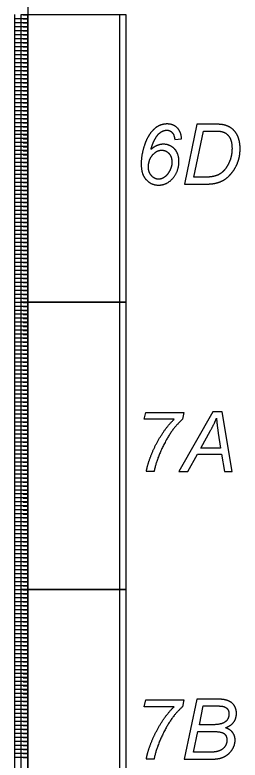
# Model space of a CAD drawing. Extents: x 12522 to 13018, y 1124 to 1902.
# Drawn here: x 12521.9 to 12537.7, y 1333.8 to 1386.1 of the extents above; entities that cross this region are included whole.
import ezdxf

# ---------------------------------------------------------------- set-up
doc = ezdxf.new("R2010")
doc.units = 0
doc.layers.add('SC_Scratch1', color=7, linetype='Continuous')

msp = doc.modelspace()

# ---------------------------------------------------------------- linework, layer by layer
at = {"layer": 'SC_Scratch1'}
for p, q in [((12522.819, 1406.501), (12522.819, 1365.951)), ((12521.919, 1365.951), (12521.919, 1386.111)), ((12522.876, 1386.061), (12522.492, 1386.061)), ((12522.819, 1365.951), (12522.819, 1386.111)), ((12521.919, 1385.831), (12522.819, 1385.831)), ((12521.919, 1385.551), (12522.819, 1385.551)), ((12522.876, 1385.781), (12522.492, 1385.781)), ((12522.876, 1385.501), (12522.492, 1385.501)), ((12521.919, 1385.271), (12522.819, 1385.271)), ((12521.919, 1384.991), (12522.819, 1384.991)), ((12522.876, 1385.221), (12522.492, 1385.221)), ((12522.876, 1384.941), (12522.492, 1384.941)), ((12521.919, 1384.711), (12522.819, 1384.711)), ((12521.919, 1384.431), (12522.819, 1384.431)), ((12522.876, 1384.661), (12522.492, 1384.661)), ((12522.876, 1384.381), (12522.492, 1384.381)), ((12521.919, 1384.151), (12522.819, 1384.151)), ((12521.919, 1383.871), (12522.819, 1383.871)), ((12522.876, 1384.101), (12522.492, 1384.101)), ((12521.919, 1383.591), (12522.819, 1383.591)), ((12522.876, 1383.821), (12522.492, 1383.821)), ((12522.876, 1383.541), (12522.492, 1383.541)), ((12521.919, 1383.311), (12522.819, 1383.311)), ((12521.919, 1383.031), (12522.819, 1383.031)), ((12522.876, 1383.261), (12522.492, 1383.261)), ((12522.876, 1382.981), (12522.492, 1382.981)), ((12521.919, 1382.751), (12522.819, 1382.751)), ((12521.919, 1382.471), (12522.819, 1382.471)), ((12522.876, 1382.701), (12522.492, 1382.701)), ((12522.876, 1382.421), (12522.492, 1382.421)), ((12521.919, 1382.191), (12522.819, 1382.191)), ((12521.919, 1381.911), (12522.819, 1381.911)), ((12522.876, 1382.141), (12522.492, 1382.141)), ((12522.876, 1381.861), (12522.492, 1381.861)), ((12521.919, 1381.631), (12522.819, 1381.631)), ((12521.919, 1381.351), (12522.819, 1381.351)), ((12522.876, 1381.581), (12522.492, 1381.581)), ((12522.876, 1381.301), (12522.492, 1381.301)), ((12521.919, 1381.071), (12522.819, 1381.071)), ((12521.919, 1380.791), (12522.819, 1380.791)), ((12522.876, 1381.021), (12522.492, 1381.021)), ((12522.876, 1380.741), (12522.492, 1380.741)), ((12521.919, 1380.511), (12522.819, 1380.511)), ((12521.919, 1380.231), (12522.819, 1380.231)), ((12522.876, 1380.461), (12522.492, 1380.461)), ((12521.919, 1379.951), (12522.819, 1379.951)), ((12521.919, 1379.671), (12522.819, 1379.671)), ((12522.876, 1380.181), (12522.492, 1380.181)), ((12522.876, 1379.901), (12522.492, 1379.901)), ((12521.919, 1379.391), (12522.819, 1379.391)), ((12522.876, 1379.621), (12522.492, 1379.621)), ((12522.876, 1379.341), (12522.492, 1379.341)), ((12521.919, 1379.111), (12522.819, 1379.111)), ((12521.919, 1378.831), (12522.819, 1378.831)), ((12522.876, 1379.061), (12522.492, 1379.061)), ((12522.876, 1378.781), (12522.492, 1378.781)), ((12521.919, 1378.551), (12522.819, 1378.551)), ((12521.919, 1378.271), (12522.819, 1378.271)), ((12522.876, 1378.501), (12522.492, 1378.501)), ((12522.876, 1378.221), (12522.492, 1378.221)), ((12521.919, 1377.991), (12522.819, 1377.991)), ((12521.919, 1377.711), (12522.819, 1377.711)), ((12522.876, 1377.941), (12522.492, 1377.941)), ((12522.876, 1377.661), (12522.492, 1377.661)), ((12521.919, 1377.431), (12522.819, 1377.431)), ((12521.919, 1377.151), (12522.819, 1377.151)), ((12522.876, 1377.381), (12522.492, 1377.381)), ((12522.876, 1377.101), (12522.492, 1377.101)), ((12533.149, 1377.358), (12533.63, 1377.403)), ((12521.919, 1376.871), (12522.819, 1376.871)), ((12521.919, 1376.591), (12522.819, 1376.591)), ((12522.876, 1376.821), (12522.492, 1376.821)), ((12522.876, 1376.541), (12522.492, 1376.541)), ((12531.48, 1376.654), (12531.48, 1376.654)), ((12521.919, 1376.311), (12522.819, 1376.311)), ((12521.919, 1376.031), (12522.819, 1376.031)), ((12522.876, 1376.261), (12522.492, 1376.261)), ((12521.919, 1375.751), (12522.819, 1375.751)), ((12522.876, 1375.981), (12522.492, 1375.981)), ((12522.876, 1375.701), (12522.492, 1375.701)), ((12521.919, 1375.471), (12522.819, 1375.471)), ((12521.919, 1375.191), (12522.819, 1375.191)), ((12522.876, 1375.421), (12522.492, 1375.421)), ((12522.876, 1375.141), (12522.492, 1375.141)), ((12531.3, 1375.401), (12531.3, 1375.401)), ((12521.919, 1374.911), (12522.819, 1374.911)), ((12521.919, 1374.631), (12522.819, 1374.631)), ((12522.876, 1374.861), (12522.492, 1374.861)), ((12522.876, 1374.581), (12522.492, 1374.581)), ((12521.919, 1374.351), (12522.819, 1374.351)), ((12521.919, 1374.071), (12522.819, 1374.071)), ((12522.876, 1374.301), (12522.492, 1374.301)), ((12522.876, 1374.021), (12522.492, 1374.021)), ((12521.919, 1373.791), (12522.819, 1373.791)), ((12521.919, 1373.511), (12522.819, 1373.511)), ((12522.876, 1373.741), (12522.492, 1373.741)), ((12522.876, 1373.461), (12522.492, 1373.461)), ((12521.919, 1373.231), (12522.819, 1373.231)), ((12521.919, 1372.951), (12522.819, 1372.951)), ((12522.876, 1373.181), (12522.492, 1373.181)), ((12522.876, 1372.901), (12522.492, 1372.901)), ((12521.919, 1372.671), (12522.819, 1372.671)), ((12521.919, 1372.391), (12522.819, 1372.391)), ((12522.876, 1372.621), (12522.492, 1372.621)), ((12521.919, 1372.111), (12522.819, 1372.111)), ((12521.919, 1371.831), (12522.819, 1371.831)), ((12522.876, 1372.341), (12522.492, 1372.341)), ((12522.876, 1372.061), (12522.492, 1372.061)), ((12521.919, 1371.551), (12522.819, 1371.551)), ((12522.876, 1371.781), (12522.492, 1371.781)), ((12522.876, 1371.501), (12522.492, 1371.501)), ((12521.919, 1371.271), (12522.819, 1371.271)), ((12521.919, 1370.991), (12522.819, 1370.991)), ((12522.876, 1371.221), (12522.492, 1371.221)), ((12522.876, 1370.941), (12522.492, 1370.941)), ((12521.919, 1370.711), (12522.819, 1370.711)), ((12521.919, 1370.431), (12522.819, 1370.431)), ((12522.876, 1370.661), (12522.492, 1370.661)), ((12522.876, 1370.381), (12522.492, 1370.381)), ((12521.919, 1370.151), (12522.819, 1370.151)), ((12521.919, 1369.871), (12522.819, 1369.871)), ((12522.876, 1370.101), (12522.492, 1370.101)), ((12522.876, 1369.821), (12522.492, 1369.821)), ((12521.919, 1369.591), (12522.819, 1369.591)), ((12521.919, 1369.311), (12522.819, 1369.311)), ((12522.876, 1369.541), (12522.492, 1369.541)), ((12522.876, 1369.261), (12522.492, 1369.261)), ((12521.919, 1369.031), (12522.819, 1369.031)), ((12521.919, 1368.751), (12522.819, 1368.751)), ((12522.876, 1368.981), (12522.492, 1368.981)), ((12522.876, 1368.701), (12522.492, 1368.701)), ((12521.919, 1368.471), (12522.819, 1368.471)), ((12521.919, 1368.191), (12522.819, 1368.191)), ((12522.876, 1368.421), (12522.492, 1368.421)), ((12521.919, 1367.911), (12522.819, 1367.911)), ((12522.876, 1368.141), (12522.492, 1368.141)), ((12522.876, 1367.861), (12522.492, 1367.861)), ((12521.919, 1367.631), (12522.819, 1367.631)), ((12521.919, 1367.351), (12522.819, 1367.351)), ((12522.876, 1367.581), (12522.492, 1367.581)), ((12522.876, 1367.301), (12522.492, 1367.301)), ((12521.919, 1367.071), (12522.819, 1367.071)), ((12521.919, 1366.791), (12522.819, 1366.791)), ((12522.876, 1367.021), (12522.492, 1367.021)), ((12522.876, 1366.741), (12522.492, 1366.741)), ((12521.919, 1366.511), (12522.819, 1366.511)), ((12521.919, 1366.231), (12522.819, 1366.231)), ((12522.876, 1366.461), (12522.492, 1366.461)), ((12522.876, 1366.181), (12522.492, 1366.181)), ((12521.919, 1365.951), (12522.819, 1365.951)), ((12521.919, 1345.791), (12521.919, 1365.951)), ((12521.919, 1365.951), (12522.819, 1365.951)), ((12521.919, 1365.671), (12522.819, 1365.671)), ((12522.876, 1365.901), (12522.492, 1365.901)), ((12522.876, 1365.621), (12522.492, 1365.621)), ((12522.819, 1345.791), (12522.819, 1365.951)), ((12522.819, 1365.951), (12522.819, 1345.791)), ((12521.919, 1365.391), (12522.819, 1365.391)), ((12521.919, 1365.111), (12522.819, 1365.111)), ((12522.876, 1365.341), (12522.492, 1365.341)), ((12522.876, 1365.061), (12522.492, 1365.061)), ((12521.919, 1364.831), (12522.819, 1364.831)), ((12521.919, 1364.551), (12522.819, 1364.551)), ((12522.876, 1364.781), (12522.492, 1364.781)), ((12521.919, 1364.271), (12522.819, 1364.271)), ((12521.919, 1363.991), (12522.819, 1363.991)), ((12522.876, 1364.501), (12522.492, 1364.501)), ((12522.876, 1364.221), (12522.492, 1364.221)), ((12521.919, 1363.711), (12522.819, 1363.711)), ((12522.876, 1363.941), (12522.492, 1363.941)), ((12522.876, 1363.661), (12522.492, 1363.661)), ((12521.919, 1363.431), (12522.819, 1363.431)), ((12521.919, 1363.151), (12522.819, 1363.151)), ((12522.876, 1363.381), (12522.492, 1363.381)), ((12522.876, 1363.101), (12522.492, 1363.101)), ((12521.919, 1362.871), (12522.819, 1362.871)), ((12521.919, 1362.591), (12522.819, 1362.591)), ((12522.876, 1362.821), (12522.492, 1362.821)), ((12522.876, 1362.541), (12522.492, 1362.541)), ((12521.919, 1362.311), (12522.819, 1362.311)), ((12521.919, 1362.031), (12522.819, 1362.031)), ((12522.876, 1362.261), (12522.492, 1362.261)), ((12522.876, 1361.981), (12522.492, 1361.981)), ((12521.919, 1361.751), (12522.819, 1361.751)), ((12521.919, 1361.471), (12522.819, 1361.471)), ((12522.876, 1361.701), (12522.492, 1361.701)), ((12522.876, 1361.421), (12522.492, 1361.421)), ((12521.919, 1361.191), (12522.819, 1361.191)), ((12521.919, 1360.911), (12522.819, 1360.911)), ((12522.876, 1361.141), (12522.492, 1361.141)), ((12522.876, 1360.861), (12522.492, 1360.861)), ((12521.919, 1360.631), (12522.819, 1360.631)), ((12521.919, 1360.351), (12522.819, 1360.351)), ((12522.876, 1360.581), (12522.492, 1360.581)), ((12521.919, 1360.071), (12522.819, 1360.071)), ((12522.876, 1360.301), (12522.492, 1360.301)), ((12522.876, 1360.021), (12522.492, 1360.021)), ((12521.919, 1359.791), (12522.819, 1359.791)), ((12521.919, 1359.511), (12522.819, 1359.511)), ((12522.876, 1359.741), (12522.492, 1359.741)), ((12522.876, 1359.461), (12522.492, 1359.461)), ((12521.919, 1359.231), (12522.819, 1359.231)), ((12521.919, 1358.951), (12522.819, 1358.951)), ((12522.876, 1359.181), (12522.492, 1359.181)), ((12522.876, 1358.901), (12522.492, 1358.901)), ((12521.919, 1358.671), (12522.819, 1358.671)), ((12521.919, 1358.391), (12522.819, 1358.391)), ((12522.876, 1358.621), (12522.492, 1358.621)), ((12522.876, 1358.341), (12522.492, 1358.341)), ((12521.919, 1358.111), (12522.819, 1358.111)), ((12521.919, 1357.831), (12522.819, 1357.831)), ((12522.876, 1358.061), (12522.492, 1358.061)), ((12522.876, 1357.781), (12522.492, 1357.781)), ((12521.919, 1357.551), (12522.819, 1357.551)), ((12521.919, 1357.271), (12522.819, 1357.271)), ((12522.876, 1357.501), (12522.492, 1357.501)), ((12522.876, 1357.221), (12522.492, 1357.221)), ((12521.919, 1356.991), (12522.819, 1356.991)), ((12521.919, 1356.711), (12522.819, 1356.711)), ((12522.876, 1356.941), (12522.492, 1356.941)), ((12521.919, 1356.431), (12522.819, 1356.431)), ((12522.876, 1356.661), (12522.492, 1356.661)), ((12522.876, 1356.381), (12522.492, 1356.381)), ((12521.919, 1356.151), (12522.819, 1356.151)), ((12521.919, 1355.871), (12522.819, 1355.871)), ((12522.876, 1356.101), (12522.492, 1356.101)), ((12522.876, 1355.821), (12522.492, 1355.821)), ((12521.919, 1355.591), (12522.819, 1355.591)), ((12521.919, 1355.311), (12522.819, 1355.311)), ((12522.876, 1355.541), (12522.492, 1355.541)), ((12522.876, 1355.261), (12522.492, 1355.261)), ((12521.919, 1355.031), (12522.819, 1355.031)), ((12521.919, 1354.751), (12522.819, 1354.751)), ((12522.876, 1354.981), (12522.492, 1354.981)), ((12522.876, 1354.701), (12522.492, 1354.701)), ((12521.919, 1354.471), (12522.819, 1354.471)), ((12521.919, 1354.191), (12522.819, 1354.191)), ((12522.876, 1354.421), (12522.492, 1354.421)), ((12522.876, 1354.141), (12522.492, 1354.141)), ((12521.919, 1353.911), (12522.819, 1353.911)), ((12521.919, 1353.631), (12522.819, 1353.631)), ((12522.876, 1353.861), (12522.492, 1353.861)), ((12522.876, 1353.581), (12522.492, 1353.581)), ((12531.693, 1354.061), (12531.152, 1354.061)), ((12521.919, 1353.351), (12522.819, 1353.351)), ((12521.919, 1353.071), (12522.819, 1353.071)), ((12522.876, 1353.301), (12522.492, 1353.301)), ((12522.876, 1353.021), (12522.492, 1353.021)), ((12521.919, 1352.791), (12522.819, 1352.791)), ((12521.919, 1352.511), (12522.819, 1352.511)), ((12522.876, 1352.741), (12522.492, 1352.741)), ((12521.919, 1352.231), (12522.819, 1352.231)), ((12522.876, 1352.461), (12522.492, 1352.461)), ((12522.876, 1352.181), (12522.492, 1352.181)), ((12521.919, 1351.951), (12522.819, 1351.951)), ((12521.919, 1351.671), (12522.819, 1351.671)), ((12522.876, 1351.901), (12522.492, 1351.901)), ((12522.876, 1351.621), (12522.492, 1351.621)), ((12521.919, 1351.391), (12522.819, 1351.391)), ((12521.919, 1351.111), (12522.819, 1351.111)), ((12522.876, 1351.341), (12522.492, 1351.341)), ((12522.876, 1351.061), (12522.492, 1351.061)), ((12521.919, 1350.831), (12522.819, 1350.831)), ((12521.919, 1350.551), (12522.819, 1350.551)), ((12522.876, 1350.781), (12522.492, 1350.781)), ((12522.876, 1350.501), (12522.492, 1350.501)), ((12521.919, 1350.271), (12522.819, 1350.271)), ((12521.919, 1349.991), (12522.819, 1349.991)), ((12522.876, 1350.221), (12522.492, 1350.221)), ((12522.876, 1349.941), (12522.492, 1349.941)), ((12521.919, 1349.711), (12522.819, 1349.711)), ((12521.919, 1349.431), (12522.819, 1349.431)), ((12522.876, 1349.661), (12522.492, 1349.661)), ((12522.876, 1349.381), (12522.492, 1349.381)), ((12521.919, 1349.151), (12522.819, 1349.151)), ((12521.919, 1348.871), (12522.819, 1348.871)), ((12522.876, 1349.101), (12522.492, 1349.101)), ((12521.919, 1348.591), (12522.819, 1348.591)), ((12522.876, 1348.821), (12522.492, 1348.821)), ((12522.876, 1348.541), (12522.492, 1348.541)), ((12521.919, 1348.311), (12522.819, 1348.311)), ((12521.919, 1348.031), (12522.819, 1348.031)), ((12522.876, 1348.261), (12522.492, 1348.261)), ((12522.876, 1347.981), (12522.492, 1347.981)), ((12521.919, 1347.751), (12522.819, 1347.751)), ((12521.919, 1347.471), (12522.819, 1347.471)), ((12522.876, 1347.701), (12522.492, 1347.701)), ((12522.876, 1347.421), (12522.492, 1347.421)), ((12521.919, 1347.191), (12522.819, 1347.191)), ((12521.919, 1346.911), (12522.819, 1346.911)), ((12522.876, 1347.141), (12522.492, 1347.141)), ((12522.876, 1346.861), (12522.492, 1346.861)), ((12521.919, 1346.631), (12522.819, 1346.631)), ((12521.919, 1346.351), (12522.819, 1346.351)), ((12522.876, 1346.581), (12522.492, 1346.581)), ((12522.876, 1346.301), (12522.492, 1346.301)), ((12521.919, 1346.071), (12522.819, 1346.071)), ((12521.919, 1345.791), (12522.819, 1345.791)), ((12521.919, 1325.631), (12521.919, 1345.791)), ((12521.919, 1345.791), (12522.819, 1345.791)), ((12522.876, 1346.021), (12522.492, 1346.021)), ((12522.876, 1345.741), (12522.492, 1345.741)), ((12522.819, 1325.631), (12522.819, 1345.791)), ((12522.819, 1345.791), (12522.819, 1325.631)), ((12521.919, 1345.511), (12522.819, 1345.511)), ((12521.919, 1345.231), (12522.819, 1345.231)), ((12522.876, 1345.461), (12522.492, 1345.461)), ((12522.876, 1345.181), (12522.492, 1345.181)), ((12521.919, 1344.951), (12522.819, 1344.951)), ((12521.919, 1344.671), (12522.819, 1344.671)), ((12522.876, 1344.901), (12522.492, 1344.901)), ((12521.919, 1344.391), (12522.819, 1344.391)), ((12522.876, 1344.621), (12522.492, 1344.621)), ((12522.876, 1344.341), (12522.492, 1344.341)), ((12521.919, 1344.111), (12522.819, 1344.111)), ((12521.919, 1343.831), (12522.819, 1343.831)), ((12522.876, 1344.061), (12522.492, 1344.061)), ((12522.876, 1343.781), (12522.492, 1343.781)), ((12521.919, 1343.551), (12522.819, 1343.551)), ((12521.919, 1343.271), (12522.819, 1343.271)), ((12522.876, 1343.501), (12522.492, 1343.501)), ((12522.876, 1343.221), (12522.492, 1343.221)), ((12521.919, 1342.991), (12522.819, 1342.991)), ((12521.919, 1342.711), (12522.819, 1342.711)), ((12522.876, 1342.941), (12522.492, 1342.941)), ((12522.876, 1342.661), (12522.492, 1342.661)), ((12521.919, 1342.431), (12522.819, 1342.431)), ((12521.919, 1342.151), (12522.819, 1342.151)), ((12522.876, 1342.381), (12522.492, 1342.381)), ((12522.876, 1342.101), (12522.492, 1342.101)), ((12521.919, 1341.871), (12522.819, 1341.871)), ((12521.919, 1341.591), (12522.819, 1341.591)), ((12522.876, 1341.821), (12522.492, 1341.821)), ((12522.876, 1341.541), (12522.492, 1341.541)), ((12521.919, 1341.311), (12522.819, 1341.311)), ((12521.919, 1341.031), (12522.819, 1341.031)), ((12522.876, 1341.261), (12522.492, 1341.261)), ((12521.919, 1340.751), (12522.819, 1340.751)), ((12522.876, 1340.981), (12522.492, 1340.981)), ((12522.876, 1340.701), (12522.492, 1340.701)), ((12521.919, 1340.471), (12522.819, 1340.471)), ((12521.919, 1340.191), (12522.819, 1340.191)), ((12522.876, 1340.421), (12522.492, 1340.421)), ((12522.876, 1340.141), (12522.492, 1340.141)), ((12521.919, 1339.911), (12522.819, 1339.911)), ((12521.919, 1339.631), (12522.819, 1339.631)), ((12522.876, 1339.861), (12522.492, 1339.861)), ((12522.876, 1339.581), (12522.492, 1339.581)), ((12521.919, 1339.351), (12522.819, 1339.351)), ((12521.919, 1339.071), (12522.819, 1339.071)), ((12522.876, 1339.301), (12522.492, 1339.301)), ((12522.876, 1339.021), (12522.492, 1339.021)), ((12521.919, 1338.791), (12522.819, 1338.791)), ((12521.919, 1338.511), (12522.819, 1338.511)), ((12522.876, 1338.741), (12522.492, 1338.741)), ((12522.876, 1338.461), (12522.492, 1338.461)), ((12521.919, 1338.231), (12522.819, 1338.231)), ((12521.919, 1337.951), (12522.819, 1337.951)), ((12522.876, 1338.181), (12522.492, 1338.181)), ((12522.876, 1337.901), (12522.492, 1337.901)), ((12521.919, 1337.671), (12522.819, 1337.671)), ((12521.919, 1337.391), (12522.819, 1337.391)), ((12522.876, 1337.621), (12522.492, 1337.621)), ((12522.876, 1337.341), (12522.492, 1337.341)), ((12521.919, 1337.111), (12522.819, 1337.111)), ((12521.919, 1336.831), (12522.819, 1336.831)), ((12522.876, 1337.061), (12522.492, 1337.061)), ((12521.919, 1336.551), (12522.819, 1336.551)), ((12522.876, 1336.781), (12522.492, 1336.781)), ((12522.876, 1336.501), (12522.492, 1336.501)), ((12521.919, 1336.271), (12522.819, 1336.271)), ((12521.919, 1335.991), (12522.819, 1335.991)), ((12522.876, 1336.221), (12522.492, 1336.221)), ((12522.876, 1335.941), (12522.492, 1335.941)), ((12521.919, 1335.711), (12522.819, 1335.711)), ((12521.919, 1335.431), (12522.819, 1335.431)), ((12522.876, 1335.661), (12522.492, 1335.661)), ((12522.876, 1335.381), (12522.492, 1335.381)), ((12521.919, 1335.151), (12522.819, 1335.151)), ((12521.919, 1334.871), (12522.819, 1334.871)), ((12522.876, 1335.101), (12522.492, 1335.101)), ((12522.876, 1334.821), (12522.492, 1334.821)), ((12521.919, 1334.591), (12522.819, 1334.591)), ((12521.919, 1334.311), (12522.819, 1334.311)), ((12522.876, 1334.541), (12522.492, 1334.541)), ((12522.876, 1334.261), (12522.492, 1334.261)), ((12521.919, 1334.031), (12522.819, 1334.031)), ((12522.876, 1333.981), (12522.492, 1333.981)), ((12531.693, 1333.901), (12531.152, 1333.901))]:
    msp.add_line(p, q, dxfattribs=at)
for points in [[(12522.369, 1386.111), (12529.709, 1386.111), (12529.709, 1365.951), (12522.369, 1365.951)], [(12522.819, 1386.111), (12529.259, 1386.111), (12529.259, 1365.951), (12522.819, 1365.951)], [(12522.369, 1365.951), (12529.709, 1365.951), (12529.709, 1345.791), (12522.369, 1345.791)], [(12522.819, 1365.951), (12529.259, 1365.951), (12529.259, 1345.791), (12522.819, 1345.791)], [(12533.445, 1354.061), (12534.061, 1354.061), (12534.737, 1355.271), (12536.436, 1355.271), (12536.638, 1354.061), (12537.182, 1354.061), (12536.489, 1358.261), (12535.824, 1358.261)], [(12522.369, 1345.791), (12529.709, 1345.791), (12529.709, 1325.631), (12522.369, 1325.631)], [(12522.819, 1345.791), (12529.259, 1345.791), (12529.259, 1325.631), (12522.819, 1325.631)]]:
    msp.add_lwpolyline(points, close=True, dxfattribs=at)
for points in [[(12535.966, 1378.421), (12534.699, 1378.421), (12533.822, 1374.221), (12535.335, 1374.221)], [(12535.147, 1374.698), (12534.481, 1374.698), (12535.159, 1377.944), (12535.903, 1377.944)], [(12533.105, 1357.726), (12531.012, 1357.726), (12531.112, 1358.203), (12533.792, 1358.203), (12533.695, 1357.726)], [(12536.206, 1356.758), (12536.369, 1355.703), (12534.979, 1355.703), (12535.665, 1356.947)], [(12533.105, 1337.566), (12531.012, 1337.566), (12531.112, 1338.043), (12533.792, 1338.043), (12533.695, 1337.566)], [(12536.034, 1338.101), (12534.693, 1338.101), (12533.816, 1333.901), (12535.897, 1333.901)], [(12535.771, 1336.305), (12534.877, 1336.305), (12535.152, 1337.624), (12536.09, 1337.624)], [(12535.467, 1334.378), (12534.474, 1334.378), (12534.777, 1335.828), (12535.893, 1335.828)]]:
    msp.add_lwpolyline(points, dxfattribs=at)
for points in [[(12531.977, 1378.279), (12531.692, 1378.122), (12531.439, 1377.785)], [(12532.62, 1378.437), (12532.262, 1378.437), (12531.977, 1378.279)], [(12533.321, 1378.169), (12533.049, 1378.437), (12532.62, 1378.437)], [(12533.63, 1377.403), (12533.593, 1377.901), (12533.321, 1378.169)], [(12536.663, 1378.355), (12536.422, 1378.421), (12535.966, 1378.421)], [(12537.25, 1378.038), (12537.007, 1378.266), (12536.663, 1378.355)], [(12531.439, 1377.785), (12531.186, 1377.449), (12531.014, 1376.931)], [(12531.712, 1377.286), (12531.881, 1377.64), (12532.115, 1377.821)], [(12532.115, 1377.821), (12532.35, 1378.001), (12532.582, 1378.001)], [(12532.582, 1378.001), (12532.802, 1378.001), (12532.955, 1377.85)], [(12532.955, 1377.85), (12533.109, 1377.698), (12533.149, 1377.358)], [(12535.903, 1377.944), (12536.334, 1377.944), (12536.538, 1377.878)], [(12536.538, 1377.878), (12536.814, 1377.789), (12536.992, 1377.516)], [(12537.617, 1377.47), (12537.494, 1377.811), (12537.25, 1378.038)], [(12531.48, 1376.654), (12531.543, 1376.932), (12531.712, 1377.286)], [(12536.992, 1377.516), (12537.171, 1377.242), (12537.171, 1376.732)], [(12537.74, 1376.705), (12537.74, 1377.129), (12537.617, 1377.47)], [(12531.014, 1376.931), (12530.791, 1376.255), (12530.791, 1375.622)], [(12531.914, 1376.925), (12531.698, 1376.835), (12531.48, 1376.654)], [(12531.594, 1376.263), (12531.889, 1376.599), (12532.233, 1376.599)], [(12532.342, 1377.015), (12532.13, 1377.015), (12531.914, 1376.925)], [(12532.233, 1376.599), (12532.531, 1376.599), (12532.741, 1376.369)], [(12533.132, 1376.689), (12532.82, 1377.015), (12532.342, 1377.015)], [(12533.444, 1375.81), (12533.444, 1376.363), (12533.132, 1376.689)], [(12537.171, 1376.732), (12537.171, 1376.274), (12537.04, 1375.914)], [(12537.587, 1375.781), (12537.74, 1376.198), (12537.74, 1376.705)], [(12531.3, 1375.401), (12531.3, 1375.927), (12531.594, 1376.263)], [(12532.741, 1376.369), (12532.951, 1376.139), (12532.951, 1375.756)], [(12530.791, 1375.622), (12530.791, 1374.915), (12531.138, 1374.533)], [(12532.951, 1375.756), (12532.951, 1375.458), (12532.8, 1375.158)], [(12532.981, 1374.588), (12533.444, 1375.098), (12533.444, 1375.81)], [(12537.04, 1375.914), (12536.909, 1375.555), (12536.691, 1375.274)], [(12537.186, 1375.047), (12537.434, 1375.364), (12537.587, 1375.781)], [(12531.52, 1374.805), (12531.3, 1375.047), (12531.3, 1375.401)], [(12532.8, 1375.158), (12532.648, 1374.858), (12532.43, 1374.711)], [(12536.691, 1375.274), (12536.525, 1375.062), (12536.321, 1374.933)], [(12536.667, 1374.552), (12536.938, 1374.731), (12537.186, 1375.047)], [(12531.138, 1374.533), (12531.486, 1374.15), (12532.007, 1374.15)], [(12532.018, 1374.563), (12531.74, 1374.563), (12531.52, 1374.805)], [(12532.007, 1374.15), (12532.58, 1374.15), (12532.981, 1374.588)], [(12532.43, 1374.711), (12532.213, 1374.563), (12532.018, 1374.563)], [(12535.948, 1374.781), (12535.597, 1374.698), (12535.147, 1374.698)], [(12536.321, 1374.933), (12536.166, 1374.833), (12535.948, 1374.781)], [(12536.026, 1374.287), (12536.396, 1374.373), (12536.667, 1374.552)], [(12535.335, 1374.221), (12535.745, 1374.221), (12536.026, 1374.287)], [(12532.143, 1356.508), (12532.575, 1357.217), (12533.105, 1357.726)], [(12533.695, 1357.726), (12533.013, 1357.128), (12532.504, 1356.183)], [(12535.665, 1356.947), (12535.94, 1357.442), (12536.084, 1357.803)], [(12536.084, 1357.803), (12536.108, 1357.385), (12536.206, 1356.758)], [(12531.444, 1355.08), (12531.711, 1355.799), (12532.143, 1356.508)], [(12532.504, 1356.183), (12531.911, 1355.092), (12531.693, 1354.061)], [(12531.152, 1354.061), (12531.221, 1354.485), (12531.444, 1355.08)], [(12536.577, 1338.072), (12536.4, 1338.101), (12536.034, 1338.101)], [(12537.066, 1337.901), (12536.867, 1338.023), (12536.577, 1338.072)], [(12537.375, 1337.569), (12537.266, 1337.78), (12537.066, 1337.901)], [(12532.143, 1336.348), (12532.575, 1337.057), (12533.105, 1337.566)], [(12533.695, 1337.566), (12533.013, 1336.968), (12532.504, 1336.023)], [(12536.09, 1337.624), (12536.493, 1337.624), (12536.639, 1337.565)], [(12536.639, 1337.565), (12536.785, 1337.506), (12536.872, 1337.377)], [(12536.872, 1337.377), (12536.959, 1337.247), (12536.959, 1337.069)], [(12537.484, 1337.103), (12537.484, 1337.358), (12537.375, 1337.569)], [(12536.959, 1337.069), (12536.959, 1336.696), (12536.686, 1336.5)], [(12537.293, 1336.492), (12537.484, 1336.756), (12537.484, 1337.103)], [(12531.444, 1334.92), (12531.711, 1335.639), (12532.143, 1336.348)], [(12536.686, 1336.5), (12536.413, 1336.305), (12535.771, 1336.305)], [(12536.707, 1336.091), (12537.101, 1336.228), (12537.293, 1336.492)], [(12532.504, 1336.023), (12531.911, 1334.932), (12531.693, 1333.901)], [(12535.893, 1335.828), (12536.437, 1335.828), (12536.626, 1335.675)], [(12537.219, 1335.754), (12537.049, 1335.979), (12536.707, 1336.091)], [(12536.626, 1335.675), (12536.815, 1335.522), (12536.815, 1335.227)], [(12537.388, 1335.229), (12537.388, 1335.53), (12537.219, 1335.754)], [(12531.152, 1333.901), (12531.221, 1334.325), (12531.444, 1334.92)], [(12536.717, 1334.85), (12536.619, 1334.67), (12536.447, 1334.559)], [(12536.815, 1335.227), (12536.815, 1335.03), (12536.717, 1334.85)], [(12537.185, 1334.565), (12537.388, 1334.883), (12537.388, 1335.229)], [(12535.998, 1334.404), (12535.862, 1334.378), (12535.467, 1334.378)], [(12536.447, 1334.559), (12536.275, 1334.449), (12535.998, 1334.404)], [(12536.645, 1334.074), (12536.981, 1334.247), (12537.185, 1334.565)], [(12535.897, 1333.901), (12536.31, 1333.901), (12536.645, 1334.074)]]:
    msp.add_open_spline(points, degree=2, dxfattribs=at)

doc.saveas('drawing.dxf')
